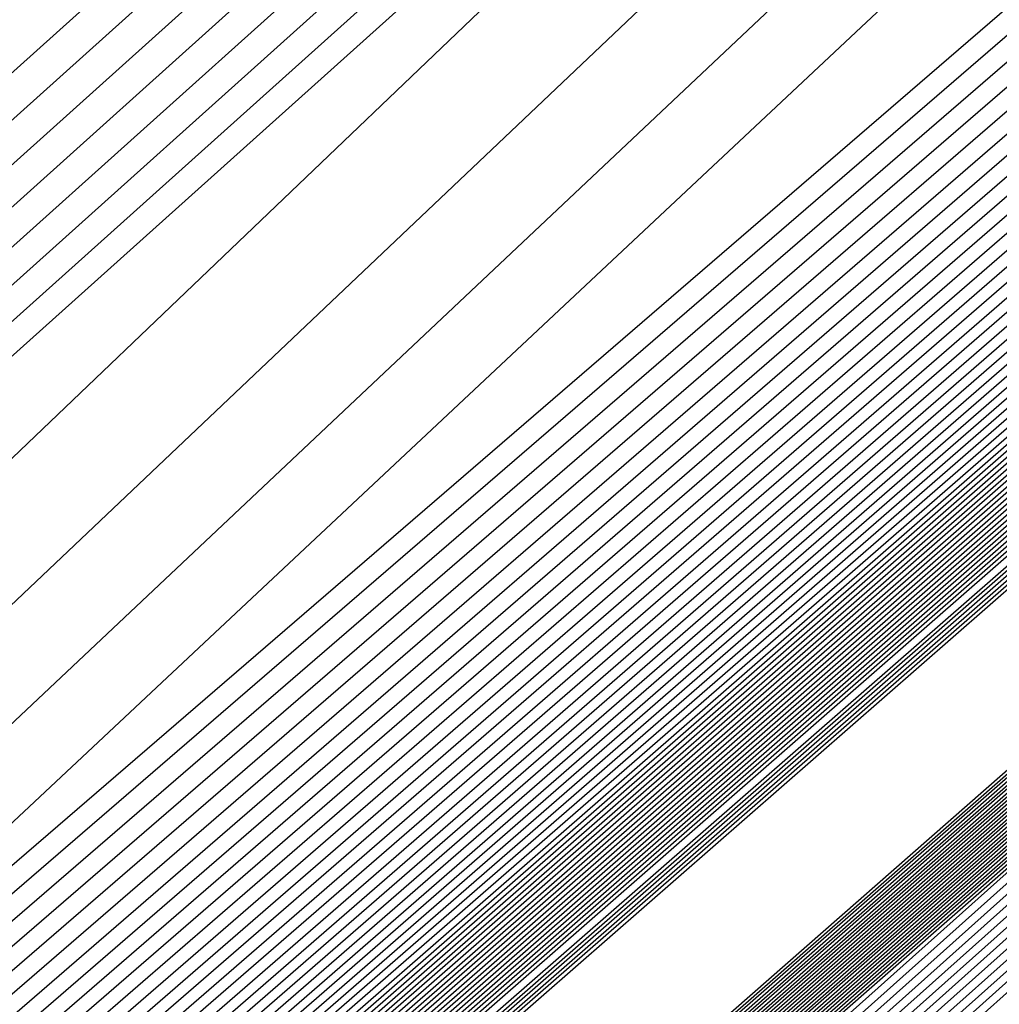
# Model space of a CAD drawing. Extents: x 3249832 to 3255657, y 13789405 to 13793316.
# Tile 735 of 1056: x 3253206.315 to 3253206.571, y 13791255.853 to 13791256.11. Entities that reach past the tile are written whole.
import ezdxf

# ---------------------------------------------------------------- set-up
doc = ezdxf.new("R2010")
doc.units = 0
doc.header["$LTSCALE"] = 100
doc.header["$MEASUREMENT"] = 0
for name, color, linetype in [('GRATIO_03231_CON', 1, 'CONTINUOUS'), ('GRATIO_0323_ICON', 1, 'CONTINUOUS'), ('TARGETS_EAST', 7, 'CONTINUOUS')]:
    doc.layers.add(name, color=color, linetype=linetype)

# ---------------------------------------------------------------- blocks, each defined once
blk = doc.blocks.new('Gratio_032316_contours')
at = {"layer": 'GRATIO_03231_CON', "color": 1, "linetype": 'Continuous', "flags": 128}
for points in [[(3253179.55027, 13791232.39503), (3253186.87441, 13791238.77001), (3253201.4775, 13791251.51898), (3253219.20823, 13791267.00714), (3253234.45763, 13791280.32933), (3253243.00028, 13791287.79153), (3253246.14511, 13791290.5444), (3253246.5846, 13791290.94974), (3253247.02187, 13791291.379), (3253250.20254, 13791294.24212), (3253258.88285, 13791301.95866), (3253274.44262, 13791315.73867), (3253292.7559, 13791331.95413), (3253308.32028, 13791345.76753)], [(3253180.16544, 13791232.93802), (3253187.28488, 13791239.13155), (3253201.72516, 13791251.73678), (3253219.33902, 13791267.12228), (3253234.51314, 13791280.37862), (3253243.01644, 13791287.80647), (3253246.14668, 13791290.54676), (3253246.58389, 13791290.95054), (3253247.01645, 13791291.37639), (3253250.16633, 13791294.21318), (3253258.7639, 13791301.85732), (3253274.17605, 13791315.50724), (3253292.31584, 13791331.56933), (3253307.73285, 13791345.25198)], [(3253180.78061, 13791233.481), (3253187.69534, 13791239.49309), (3253201.97282, 13791251.95458), (3253219.46981, 13791267.23741), (3253234.56866, 13791280.42791), (3253243.03259, 13791287.8214), (3253246.14825, 13791290.54912), (3253246.58317, 13791290.95133), (3253247.01103, 13791291.37378), (3253250.13013, 13791294.18424), (3253258.64495, 13791301.75599), (3253273.90947, 13791315.27582), (3253291.87577, 13791331.18453), (3253307.14542, 13791344.73643)], [(3253181.39578, 13791234.02399), (3253188.1058, 13791239.85463), (3253202.22048, 13791252.17237), (3253219.6006, 13791267.35254), (3253234.62418, 13791280.4772), (3253243.04874, 13791287.83633), (3253246.14982, 13791290.55149), (3253246.58246, 13791290.95213), (3253247.00561, 13791291.37117), (3253250.09393, 13791294.15529), (3253258.526, 13791301.65465), (3253273.6429, 13791315.0444), (3253291.4357, 13791330.79973), (3253306.55799, 13791344.22088)], [(3253182.62612, 13791235.10996), (3253188.92672, 13791240.5777), (3253202.71581, 13791252.60797), (3253219.86218, 13791267.58281), (3253234.73522, 13791280.57579), (3253243.08105, 13791287.8662), (3253246.15297, 13791290.55621), (3253246.58103, 13791290.95372), (3253246.99477, 13791291.36594), (3253250.02153, 13791294.09741), (3253258.2881, 13791301.45198), (3253273.10975, 13791314.58156), (3253290.55557, 13791330.03014), (3253305.38313, 13791343.18978)], [(3253183.24129, 13791235.65295), (3253189.33718, 13791240.93924), (3253202.96347, 13791252.82577), (3253219.99297, 13791267.69794), (3253234.79073, 13791280.62508), (3253243.0972, 13791287.88113), (3253246.15454, 13791290.55858), (3253246.58032, 13791290.95452), (3253246.98935, 13791291.36333), (3253249.98532, 13791294.06847), (3253258.16915, 13791301.35065), (3253272.84317, 13791314.35013), (3253290.11551, 13791329.64534), (3253304.7957, 13791342.67423)], [(3253189.74764, 13791241.30078), (3253203.21113, 13791253.04357), (3253220.12376, 13791267.81308), (3253234.84625, 13791280.67437), (3253243.11336, 13791287.89607), (3253246.15611, 13791290.56094), (3253246.57961, 13791290.95531), (3253246.98393, 13791291.36072), (3253249.94912, 13791294.03953), (3253258.05019, 13791301.24931), (3253272.5766, 13791314.11871), (3253289.67544, 13791329.26055), (3253304.20827, 13791342.15868)], [(3253190.1581, 13791241.66232), (3253203.45879, 13791253.26136), (3253220.25455, 13791267.92821), (3253234.90177, 13791280.72366), (3253243.12951, 13791287.911), (3253246.15768, 13791290.5633), (3253246.57889, 13791290.95611), (3253246.97851, 13791291.35811), (3253249.91292, 13791294.01058), (3253257.93124, 13791301.14798), (3253272.31002, 13791313.88729), (3253289.23538, 13791328.87575), (3253303.62084, 13791341.64313)], [(3253190.97902, 13791242.38539), (3253203.95411, 13791253.69696), (3253220.51613, 13791268.15847), (3253235.01281, 13791280.82224), (3253243.16182, 13791287.94087), (3253246.16082, 13791290.56803), (3253246.57747, 13791290.9577), (3253246.96767, 13791291.35288), (3253249.84051, 13791293.9527), (3253257.69334, 13791300.94531), (3253271.77687, 13791313.42445), (3253288.35525, 13791328.10615), (3253302.44598, 13791340.61203)], [(3253191.38948, 13791242.74693), (3253204.20177, 13791253.91476), (3253220.64692, 13791268.27361), (3253235.06832, 13791280.87154), (3253243.17797, 13791287.9558), (3253246.1624, 13791290.57039), (3253246.57675, 13791290.9585), (3253246.96225, 13791291.35027), (3253249.80431, 13791293.92376), (3253257.57439, 13791300.84397), (3253271.51029, 13791313.19303), (3253287.91518, 13791327.72135), (3253301.85855, 13791340.09648)], [(3253191.79994, 13791243.10847), (3253204.44943, 13791254.13256), (3253220.77772, 13791268.38874), (3253235.12384, 13791280.92083), (3253243.19412, 13791287.97073), (3253246.16397, 13791290.57276), (3253246.57604, 13791290.95929), (3253246.95683, 13791291.34766), (3253249.76811, 13791293.89481), (3253257.45544, 13791300.74264), (3253271.24372, 13791312.9616), (3253287.47511, 13791327.33655), (3253301.27112, 13791339.58093)], [(3253192.2104, 13791243.47001), (3253204.69709, 13791254.35035), (3253220.90851, 13791268.50387), (3253235.17936, 13791280.97012), (3253243.21028, 13791287.98567), (3253246.16554, 13791290.57512), (3253246.57533, 13791290.96009), (3253246.95142, 13791291.34505), (3253249.73191, 13791293.86587), (3253257.33649, 13791300.6413), (3253270.97714, 13791312.73018), (3253287.03505, 13791326.95176), (3253300.68369, 13791339.06538)], [(3253193.03132, 13791244.19308), (3253205.19242, 13791254.78595), (3253221.17009, 13791268.73414), (3253235.29039, 13791281.0687), (3253243.24258, 13791288.01553), (3253246.16868, 13791290.57985), (3253246.5739, 13791290.96168), (3253246.94058, 13791291.33982), (3253249.6595, 13791293.80799), (3253257.09858, 13791300.43863), (3253270.44399, 13791312.26734), (3253286.15492, 13791326.18216), (3253299.50883, 13791338.03428)], [(3253193.44178, 13791244.55462), (3253205.44008, 13791255.00375), (3253221.30088, 13791268.84927), (3253235.34591, 13791281.11799), (3253243.25874, 13791288.03047), (3253246.17025, 13791290.58221), (3253246.57319, 13791290.96248), (3253246.93516, 13791291.33721), (3253249.6233, 13791293.77904), (3253256.97963, 13791300.3373), (3253270.17741, 13791312.03592), (3253285.71485, 13791325.79737), (3253298.92139, 13791337.51873)], [(3253193.85224, 13791244.91616), (3253205.68774, 13791255.22155), (3253221.43167, 13791268.9644), (3253235.40143, 13791281.16728), (3253243.27489, 13791288.0454), (3253246.17182, 13791290.58457), (3253246.57247, 13791290.96327), (3253246.92974, 13791291.3346), (3253249.5871, 13791293.7501), (3253256.86068, 13791300.23596), (3253269.91084, 13791311.8045), (3253285.27479, 13791325.41257), (3253298.33396, 13791337.00318)], [(3253194.2627, 13791245.2777), (3253205.9354, 13791255.43934), (3253221.56246, 13791269.07954), (3253235.45695, 13791281.21658), (3253243.29104, 13791288.06033), (3253246.17339, 13791290.58694), (3253246.57176, 13791290.96407), (3253246.92432, 13791291.33198), (3253249.55089, 13791293.72116), (3253256.74173, 13791300.13463), (3253269.64426, 13791311.57307), (3253284.83472, 13791325.02777), (3253297.74653, 13791336.48763)], [(3253195.08362, 13791246.00077), (3253206.43072, 13791255.87494), (3253221.82404, 13791269.3098), (3253235.56798, 13791281.31516), (3253243.32335, 13791288.0902), (3253246.17654, 13791290.59166), (3253246.57033, 13791290.96566), (3253246.91348, 13791291.32676), (3253249.47849, 13791293.66327), (3253256.50383, 13791299.93196), (3253269.11111, 13791311.11023), (3253283.95459, 13791324.25817), (3253296.57167, 13791335.45653)], [(3253195.49408, 13791246.36231), (3253206.67838, 13791256.09274), (3253221.95483, 13791269.42494), (3253235.6235, 13791281.36445), (3253243.3395, 13791288.10513), (3253246.17811, 13791290.59402), (3253246.56962, 13791290.96646), (3253246.90806, 13791291.32415), (3253249.44229, 13791293.63433), (3253256.38488, 13791299.83062), (3253268.84454, 13791310.87881), (3253283.51452, 13791323.87338), (3253295.98424, 13791334.94098)], [(3253195.90454, 13791246.72385), (3253206.92604, 13791256.31054), (3253222.08562, 13791269.54007), (3253235.67902, 13791281.41374), (3253243.35566, 13791288.12007), (3253246.17968, 13791290.59639), (3253246.56891, 13791290.96725), (3253246.90264, 13791291.32154), (3253249.40609, 13791293.60539), (3253256.26593, 13791299.72929), (3253268.57796, 13791310.64739), (3253283.07446, 13791323.48858), (3253295.39681, 13791334.42543)], [(3253196.31501, 13791247.08539), (3253207.1737, 13791256.52833), (3253222.21641, 13791269.6552), (3253235.73454, 13791281.46303), (3253243.37181, 13791288.135), (3253246.18125, 13791290.59875), (3253246.56819, 13791290.96805), (3253246.89722, 13791291.31892), (3253249.36988, 13791293.57645), (3253256.14697, 13791299.62795), (3253268.31138, 13791310.41597), (3253282.63439, 13791323.10378), (3253294.80938, 13791333.90988)], [(3253197.13593, 13791247.80846), (3253207.66903, 13791256.96393), (3253222.47799, 13791269.88547), (3253235.84557, 13791281.56162), (3253243.40412, 13791288.16487), (3253246.18439, 13791290.60348), (3253246.56677, 13791290.96964), (3253246.88638, 13791291.3137), (3253249.29748, 13791293.51856), (3253255.90907, 13791299.42528), (3253267.77823, 13791309.95312), (3253281.75426, 13791322.33419), (3253293.63452, 13791332.87878)], [(3253197.54639, 13791248.17), (3253207.91669, 13791257.18173), (3253222.60878, 13791270.0006), (3253235.90109, 13791281.61091), (3253243.42027, 13791288.1798), (3253246.18596, 13791290.60584), (3253246.56605, 13791290.97044), (3253246.88096, 13791291.31109), (3253249.26128, 13791293.48962), (3253255.79012, 13791299.32395), (3253267.51166, 13791309.7217), (3253281.31419, 13791321.94939), (3253293.04709, 13791332.36323), (3253299.24948, 13791337.92415)], [(3253197.95685, 13791248.53154), (3253208.16435, 13791257.39953), (3253222.73957, 13791270.11573), (3253235.95661, 13791281.6602), (3253243.43643, 13791288.19473), (3253246.18754, 13791290.6082), (3253246.56534, 13791290.97123), (3253246.87554, 13791291.30847), (3253249.22507, 13791293.46068), (3253255.67117, 13791299.22261), (3253267.24508, 13791309.49028), (3253280.87413, 13791321.56459), (3253292.45966, 13791331.84768), (3253298.58416, 13791337.33876)], [(3253198.36731, 13791248.89308), (3253208.41201, 13791257.61732), (3253222.87037, 13791270.23087), (3253236.01213, 13791281.70949), (3253243.45258, 13791288.20967), (3253246.18911, 13791290.61057), (3253246.56463, 13791290.97203), (3253246.87012, 13791291.30586), (3253249.18887, 13791293.43173), (3253255.55222, 13791299.12128), (3253266.9785, 13791309.25886), (3253280.43407, 13791321.17979), (3253291.87223, 13791331.33213), (3253297.91884, 13791336.75338)], [(3253199.18823, 13791249.61615), (3253208.90733, 13791258.05292), (3253223.13195, 13791270.46113), (3253236.12316, 13791281.80807), (3253243.48489, 13791288.23953), (3253246.19225, 13791290.61529), (3253246.5632, 13791290.97362), (3253246.85928, 13791291.30064), (3253249.11647, 13791293.37385), (3253255.31432, 13791298.91861), (3253266.44535, 13791308.79601), (3253279.55394, 13791320.4102), (3253290.69737, 13791330.30103), (3253296.5882, 13791335.58261)], [(3253199.59869, 13791249.97769), (3253209.15499, 13791258.27072), (3253223.26274, 13791270.57626), (3253236.17868, 13791281.85736), (3253243.50104, 13791288.25447), (3253246.19382, 13791290.61766), (3253246.56249, 13791290.97442), (3253246.85386, 13791291.29803), (3253249.08026, 13791293.34491), (3253255.19536, 13791298.81727), (3253266.17878, 13791308.56459), (3253279.11387, 13791320.0254), (3253290.10994, 13791329.78548), (3253295.92288, 13791334.99723)], [(3253200.00915, 13791250.33923), (3253209.40265, 13791258.48852), (3253223.39353, 13791270.6914), (3253236.2342, 13791281.90666), (3253243.51719, 13791288.2694), (3253246.19539, 13791290.62002), (3253246.56177, 13791290.97521), (3253246.84844, 13791291.29541), (3253249.04406, 13791293.31596), (3253255.07641, 13791298.71594), (3253265.9122, 13791308.33317), (3253278.6738, 13791319.6406), (3253289.52251, 13791329.26993), (3253295.25756, 13791334.41184)], [(3253200.41961, 13791250.70077), (3253209.65031, 13791258.70631), (3253223.52432, 13791270.80653), (3253236.28972, 13791281.95595), (3253243.53335, 13791288.28434), (3253246.19696, 13791290.62238), (3253246.56106, 13791290.97601), (3253246.84302, 13791291.2928), (3253249.00786, 13791293.28702), (3253254.95746, 13791298.6146), (3253265.64563, 13791308.10175), (3253278.23374, 13791319.25581), (3253288.93508, 13791328.75438), (3253294.59224, 13791333.82646)], [(3253201.24053, 13791251.42384), (3253210.14563, 13791259.14191), (3253223.7859, 13791271.0368), (3253236.40075, 13791282.05453), (3253243.56565, 13791288.3142), (3253246.20011, 13791290.62711), (3253246.55963, 13791290.9776), (3253246.83219, 13791291.28758), (3253248.93546, 13791293.22914), (3253254.71956, 13791298.41193), (3253265.11248, 13791307.63891), (3253277.35361, 13791318.48621), (3253287.76022, 13791327.72328), (3253293.2616, 13791332.65569)], [(3253201.65099, 13791251.78538), (3253210.3933, 13791259.35971), (3253223.91669, 13791271.15193), (3253236.45627, 13791282.10382), (3253243.58181, 13791288.32914), (3253246.20168, 13791290.62947), (3253246.55892, 13791290.9784), (3253246.82677, 13791291.28496), (3253248.89925, 13791293.20019), (3253254.60061, 13791298.3106), (3253264.8459, 13791307.40749), (3253276.91354, 13791318.10141), (3253287.17279, 13791327.20773)], [(3253287.08425, 13791327.42403), (3253276.73806, 13791318.42283), (3253264.57185, 13791307.80461), (3253254.2359, 13791298.76559), (3253254.2359, 13791298.76559), (3253248.46678, 13791293.70503), (3253246.346, 13791291.83423), (3253246.04136, 13791291.56753), (3253245.86651, 13791291.4391), (3253244.71859, 13791290.46243), (3253241.64061, 13791287.77087), (3253236.15708, 13791282.92694), (3253229.71859, 13791277.2099), (3253224.25723, 13791272.32819), (3253221.00988, 13791269.37796), (3253218.43269, 13791267.00625), (3253214.2866, 13791263.24781), (3253207.50316, 13791257.1665), (3253201.69641, 13791251.94257)], [(3253215.27891, 13791264.12388), (3253208.32754, 13791257.89481), (3253202.31158, 13791252.48555), (3253202.06145, 13791252.14692), (3253210.64096, 13791259.57751), (3253224.04748, 13791271.26706)], [(3253216.27123, 13791264.99994), (3253209.15191, 13791258.62312), (3253202.92675, 13791253.02854), (3253202.47191, 13791252.50846), (3253210.88862, 13791259.7953), (3253224.17827, 13791271.38219)], [(3253218.25586, 13791266.75207), (3253210.80067, 13791260.07975), (3253204.15709, 13791254.11451), (3253203.29283, 13791253.23153), (3253211.38394, 13791260.2309), (3253224.43985, 13791271.61246)], [(3253219.24818, 13791267.62813), (3253211.62504, 13791260.80806), (3253204.77226, 13791254.6575), (3253203.70329, 13791253.59307), (3253211.6316, 13791260.4487), (3253224.57064, 13791271.72759)], [(3253220.24049, 13791268.50419), (3253212.44942, 13791261.53637), (3253205.38743, 13791255.20049), (3253204.11375, 13791253.95461), (3253211.87926, 13791260.6665), (3253224.70143, 13791271.84272)], [(3253221.23281, 13791269.38026), (3253213.2738, 13791262.26468), (3253206.0026, 13791255.74348), (3253204.52421, 13791254.31615), (3253212.12692, 13791260.88429), (3253224.83222, 13791271.95786)], [(3253223.21744, 13791271.13238), (3253214.92255, 13791263.72131), (3253207.23294, 13791256.82945), (3253205.34514, 13791255.03922), (3253212.62225, 13791261.31989), (3253225.0938, 13791272.18812)], [(3253215.74693, 13791264.44962), (3253207.84811, 13791257.37244), (3253205.7556, 13791255.40076), (3253212.86991, 13791261.53769), (3253225.22459, 13791272.30326)], [(3253216.57131, 13791265.17793), (3253208.46329, 13791257.91542), (3253206.16606, 13791255.7623), (3253213.11757, 13791261.75549), (3253225.35538, 13791272.41839)]]:
    blk.add_lwpolyline(points, dxfattribs=at)
at = {"layer": 'GRATIO_03231_CON', "color": 5, "linetype": 'Continuous', "flags": 128}
for points in [[(3253178.31993, 13791231.30905), (3253186.05349, 13791238.04694), (3253200.98218, 13791251.08338), (3253218.94665, 13791266.77688), (3253234.34659, 13791280.23075), (3253242.96798, 13791287.76167), (3253246.14197, 13791290.53967), (3253246.58603, 13791290.94815), (3253247.02107, 13791291.37394), (3253250.18182, 13791294.2177), (3253258.80647, 13791301.88356), (3253274.26937, 13791315.56557), (3253292.48955, 13791331.61762), (3253308.02221, 13791345.18354)], [(3253177.70476, 13791230.76607), (3253185.64303, 13791237.6854), (3253200.73452, 13791250.86558), (3253218.81586, 13791266.66175), (3253234.29107, 13791280.18146), (3253242.95182, 13791287.74673), (3253246.1404, 13791290.53731), (3253246.58674, 13791290.94735), (3253247.01436, 13791291.36584), (3253250.12102, 13791294.16091), (3253258.59804, 13791301.69555), (3253273.79626, 13791315.14336), (3253291.70456, 13791330.92064), (3253306.97134, 13791344.25434)], [(3253177.08958, 13791230.22308), (3253185.23257, 13791237.32386), (3253200.48686, 13791250.64779), (3253218.68507, 13791266.54661), (3253234.23556, 13791280.13216), (3253242.93567, 13791287.7318), (3253246.13883, 13791290.53495), (3253246.58745, 13791290.94656), (3253247.00766, 13791291.35773), (3253250.06022, 13791294.10413), (3253258.38961, 13791301.50754), (3253273.32314, 13791314.72115), (3253290.91956, 13791330.22366), (3253305.92046, 13791343.32515)], [(3253176.47441, 13791229.68009), (3253184.82211, 13791236.96232), (3253200.23919, 13791250.42999), (3253218.55428, 13791266.43148), (3253234.18004, 13791280.08287), (3253242.91952, 13791287.71687), (3253246.13725, 13791290.53258), (3253246.58817, 13791290.94576), (3253247.00095, 13791291.34963), (3253249.99942, 13791294.04734), (3253258.18118, 13791301.31953), (3253272.85003, 13791314.29894), (3253290.13456, 13791329.52668), (3253304.86958, 13791342.39595)], [(3253175.24407, 13791228.59412), (3253184.00119, 13791236.23925), (3253199.74387, 13791249.99439), (3253218.2927, 13791266.20121), (3253234.069, 13791279.98429), (3253242.88721, 13791287.687), (3253246.13411, 13791290.52786), (3253246.58959, 13791290.94417), (3253246.98754, 13791291.33342), (3253249.87782, 13791293.93376), (3253257.76432, 13791300.94351), (3253271.9038, 13791313.45451), (3253288.56457, 13791328.13272), (3253302.76783, 13791340.53756)], [(3253196.57706, 13791247.03615), (3253203.47105, 13791253.1938), (3253218.75951, 13791266.60126), (3253234.06971, 13791279.98413), (3253242.88772, 13791287.68662), (3253246.13462, 13791290.52731), (3253246.59031, 13791290.94338), (3253246.98083, 13791291.32532), (3253249.81702, 13791293.87697), (3253257.55589, 13791300.7555), (3253271.43068, 13791313.0323), (3253287.77957, 13791327.43574), (3253301.71695, 13791339.60837)], [(3253196.71057, 13791247.15254), (3253203.58621, 13791253.29381), (3253218.83398, 13791266.66558), (3253234.10345, 13791280.01283), (3253242.89801, 13791287.6948), (3253246.13636, 13791290.52784), (3253246.59102, 13791290.94258), (3253246.97413, 13791291.31721), (3253249.75622, 13791293.82018), (3253257.34746, 13791300.56749), (3253270.95757, 13791312.61009), (3253286.99457, 13791326.73875), (3253300.66608, 13791338.67918)], [(3253196.84408, 13791247.26894), (3253203.70137, 13791253.39382), (3253218.90845, 13791266.7299), (3253234.13718, 13791280.04153), (3253242.9083, 13791287.70297), (3253246.13809, 13791290.52836), (3253246.59174, 13791290.94178), (3253246.96742, 13791291.30911), (3253249.69542, 13791293.76339), (3253257.13903, 13791300.37948), (3253270.48445, 13791312.18788), (3253286.20957, 13791326.04177), (3253299.6152, 13791337.74998)], [(3253197.11109, 13791247.50174), (3253203.93169, 13791253.59384), (3253219.0574, 13791266.85855), (3253234.20465, 13791280.09892), (3253242.92888, 13791287.71932), (3253246.14156, 13791290.52941), (3253246.59316, 13791290.94019), (3253246.95401, 13791291.2929), (3253249.57383, 13791293.64981), (3253256.72217, 13791300.00346), (3253269.53822, 13791311.34346), (3253284.63958, 13791324.64781), (3253297.51345, 13791335.89159)], [(3253197.2446, 13791247.61813), (3253204.04685, 13791253.69384), (3253219.13187, 13791266.92287), (3253234.23839, 13791280.12762), (3253242.93918, 13791287.72749), (3253246.1433, 13791290.52994), (3253246.59388, 13791290.9394), (3253246.9473, 13791291.28479), (3253249.51303, 13791293.59302), (3253256.51374, 13791299.81545), (3253269.06511, 13791310.92125), (3253283.85458, 13791323.95083), (3253296.46257, 13791334.9624)], [(3253197.37811, 13791247.73453), (3253204.16201, 13791253.79385), (3253219.20635, 13791266.98719), (3253234.27212, 13791280.15631), (3253242.94947, 13791287.73567), (3253246.14503, 13791290.53046), (3253246.59459, 13791290.9386), (3253246.9406, 13791291.27669), (3253249.45223, 13791293.53623), (3253256.30531, 13791299.62744), (3253268.59199, 13791310.49904), (3253283.06958, 13791323.25385), (3253295.41169, 13791334.0332)], [(3253197.51162, 13791247.85093), (3253204.27717, 13791253.89386), (3253219.28082, 13791267.05151), (3253234.30586, 13791280.18501), (3253242.95976, 13791287.74384), (3253246.14676, 13791290.53099), (3253246.5953, 13791290.9378), (3253246.93389, 13791291.26859), (3253249.39143, 13791293.47944), (3253256.09688, 13791299.43942), (3253268.11888, 13791310.07683), (3253282.28459, 13791322.55687), (3253294.36082, 13791333.10401)], [(3253197.77863, 13791248.08372), (3253204.50749, 13791254.09388), (3253219.42977, 13791267.18016), (3253234.37333, 13791280.2424), (3253242.98034, 13791287.76019), (3253246.15023, 13791290.53204), (3253246.59673, 13791290.93621), (3253246.92048, 13791291.25238), (3253249.26983, 13791293.36586), (3253255.68002, 13791299.0634), (3253267.17265, 13791309.2324), (3253280.71459, 13791321.16291), (3253292.25906, 13791331.24562), (3253298.86322, 13791336.86351)], [(3253197.91214, 13791248.20012), (3253204.62265, 13791254.19388), (3253219.50424, 13791267.24448), (3253234.40706, 13791280.2711), (3253242.99064, 13791287.76837), (3253246.15197, 13791290.53257), (3253246.59744, 13791290.93542), (3253246.91378, 13791291.24427), (3253249.20903, 13791293.30907), (3253255.47159, 13791298.87539), (3253266.69953, 13791308.81019), (3253279.9296, 13791320.46593), (3253291.20819, 13791330.31643), (3253297.66843, 13791335.81202)], [(3253198.04565, 13791248.31651), (3253204.73781, 13791254.29389), (3253219.57872, 13791267.3088), (3253234.4408, 13791280.2998), (3253243.00093, 13791287.77654), (3253246.1537, 13791290.53309), (3253246.59816, 13791290.93462), (3253246.90707, 13791291.23617), (3253249.14823, 13791293.25228), (3253255.26316, 13791298.68738), (3253266.22642, 13791308.38798), (3253279.1446, 13791319.76895), (3253290.15731, 13791329.38723), (3253296.47364, 13791334.76054)], [(3253198.17916, 13791248.43291), (3253204.85297, 13791254.3939), (3253219.65319, 13791267.37312), (3253234.47453, 13791280.32849), (3253243.01122, 13791287.78471), (3253246.15544, 13791290.53362), (3253246.59887, 13791290.93382), (3253246.90036, 13791291.22806), (3253249.08743, 13791293.19549), (3253255.05473, 13791298.49937), (3253265.7533, 13791307.96577), (3253278.3596, 13791319.07197), (3253289.10643, 13791328.45804), (3253295.27885, 13791333.70905)], [(3253198.44617, 13791248.6657), (3253205.08329, 13791254.59392), (3253219.80214, 13791267.50177), (3253234.542, 13791280.38589), (3253243.0318, 13791287.80106), (3253246.15891, 13791290.53467), (3253246.6003, 13791290.93223), (3253246.88695, 13791291.21186), (3253248.96583, 13791293.08191), (3253254.63787, 13791298.12335), (3253264.80707, 13791307.12135), (3253276.7896, 13791317.678), (3253287.00468, 13791326.59965), (3253292.88927, 13791331.60608), (3253295.95133, 13791334.07094)], [(3253198.57968, 13791248.7821), (3253205.19845, 13791254.69392), (3253219.87661, 13791267.56609), (3253234.57574, 13791280.41459), (3253243.04209, 13791287.80924), (3253246.16064, 13791290.53519), (3253246.60101, 13791290.93144), (3253246.88025, 13791291.20375), (3253248.90503, 13791293.02512), (3253254.42944, 13791297.93534), (3253264.33396, 13791306.69914), (3253276.00461, 13791316.98102), (3253285.9538, 13791325.67045), (3253291.69448, 13791330.55459), (3253294.7416, 13791333.01142)], [(3253198.71319, 13791248.8985), (3253205.31361, 13791254.79393), (3253219.95108, 13791267.63041), (3253234.60947, 13791280.44328), (3253243.05239, 13791287.81741), (3253246.16237, 13791290.53572), (3253246.60172, 13791290.93064), (3253246.87354, 13791291.19565), (3253248.84423, 13791292.96834), (3253254.22101, 13791297.74733), (3253263.86084, 13791306.27693), (3253275.21961, 13791316.28404), (3253284.90293, 13791324.74126), (3253290.49969, 13791329.50311), (3253293.53187, 13791331.9519)], [(3253198.8467, 13791249.0149), (3253205.42877, 13791254.89394), (3253220.02556, 13791267.69473), (3253234.64321, 13791280.47198), (3253243.06268, 13791287.82558), (3253246.16411, 13791290.53624), (3253246.60244, 13791290.92984), (3253246.86684, 13791291.18754), (3253248.78343, 13791292.91155), (3253254.01258, 13791297.55932), (3253263.38773, 13791305.85472), (3253274.43461, 13791315.58706), (3253283.85205, 13791323.81207), (3253289.3049, 13791328.45162), (3253292.32214, 13791330.89237), (3253295.39879, 13791333.38715)], [(3253199.11371, 13791249.24769), (3253205.65909, 13791255.09396), (3253220.17451, 13791267.82338), (3253234.71068, 13791280.52937), (3253243.08326, 13791287.84193), (3253246.16758, 13791290.53729), (3253246.60386, 13791290.92825), (3253246.85342, 13791291.17133), (3253248.66183, 13791292.79797), (3253253.59572, 13791297.1833), (3253262.4415, 13791305.01029), (3253272.86462, 13791314.1931), (3253281.7503, 13791321.95368), (3253286.91532, 13791326.34865), (3253289.90268, 13791328.77333), (3253293.18693, 13791331.45768)], [(3253199.24722, 13791249.36409), (3253205.77425, 13791255.19397), (3253220.24898, 13791267.8877), (3253234.74441, 13791280.55807), (3253243.09355, 13791287.85011), (3253246.16931, 13791290.53782), (3253246.60458, 13791290.92746), (3253246.84672, 13791291.16323), (3253248.60103, 13791292.74118), (3253253.38729, 13791296.99529), (3253261.96839, 13791304.58808), (3253272.07962, 13791313.49612), (3253280.69942, 13791321.02448), (3253285.72053, 13791325.29717), (3253288.69295, 13791327.71381), (3253292.081, 13791330.49295), (3253297.61917, 13791335.1971)], [(3253199.38073, 13791249.48048), (3253205.88941, 13791255.29397), (3253220.32345, 13791267.95202), (3253234.77815, 13791280.58677), (3253243.10385, 13791287.85828), (3253246.17105, 13791290.53834), (3253246.60529, 13791290.92666), (3253246.84001, 13791291.15513), (3253248.54023, 13791292.68439), (3253253.17886, 13791296.80728), (3253261.49527, 13791304.16587), (3253271.29462, 13791312.79914), (3253279.64854, 13791320.09529), (3253284.52574, 13791324.24568), (3253287.48322, 13791326.65429), (3253290.97507, 13791329.52822), (3253296.71525, 13791334.41022)], [(3253199.51424, 13791249.59688), (3253206.00457, 13791255.39398), (3253220.39793, 13791268.01634), (3253234.81188, 13791280.61546), (3253243.11414, 13791287.86646), (3253246.17278, 13791290.53887), (3253246.606, 13791290.92586), (3253246.83331, 13791291.14702), (3253248.47943, 13791292.6276), (3253252.97044, 13791296.61927), (3253261.02215, 13791303.74366), (3253270.50962, 13791312.10216), (3253278.59767, 13791319.16609), (3253283.33095, 13791323.1942), (3253286.27349, 13791325.59476), (3253289.86914, 13791328.56348), (3253295.81132, 13791333.62334)], [(3253199.78125, 13791249.82967), (3253206.23489, 13791255.594), (3253220.54687, 13791268.14499), (3253234.87935, 13791280.67286), (3253243.13472, 13791287.8828), (3253246.17625, 13791290.53992), (3253246.60743, 13791290.92427), (3253246.8199, 13791291.13081), (3253248.35784, 13791292.51402), (3253252.55358, 13791296.24325), (3253260.07593, 13791302.89924), (3253268.93963, 13791310.70819), (3253276.49591, 13791317.3077), (3253280.94137, 13791321.09123), (3253283.85403, 13791323.47572), (3253287.65728, 13791326.63402), (3253294.00347, 13791332.04958)], [(3253199.91476, 13791249.94607), (3253206.35005, 13791255.69401), (3253220.62135, 13791268.20931), (3253234.91309, 13791280.70156), (3253243.14501, 13791287.89098), (3253246.17798, 13791290.54045), (3253246.60814, 13791290.92348), (3253246.81319, 13791291.12271), (3253248.29704, 13791292.45723), (3253252.34515, 13791296.05524), (3253259.60281, 13791302.47703), (3253268.15463, 13791310.01121), (3253275.44504, 13791316.37851), (3253279.74658, 13791320.03974), (3253282.6443, 13791322.4162), (3253286.55135, 13791325.66929), (3253293.09954, 13791331.2627), (3253300.79521, 13791337.86923)], [(3253200.04827, 13791250.06247), (3253206.46521, 13791255.79401), (3253220.69582, 13791268.27363), (3253234.94682, 13791280.73025), (3253243.15531, 13791287.89915), (3253246.17972, 13791290.54097), (3253246.60886, 13791290.92268), (3253246.80649, 13791291.1146), (3253248.23624, 13791292.40044), (3253252.13672, 13791295.86723), (3253259.1297, 13791302.05482), (3253267.36963, 13791309.31423), (3253274.39416, 13791315.44932), (3253278.55179, 13791318.98826), (3253281.43456, 13791321.35667), (3253285.44542, 13791324.70455), (3253292.19561, 13791330.47582), (3253300.12972, 13791337.29016)], [(3253200.18178, 13791250.17887), (3253206.58037, 13791255.89402), (3253220.77029, 13791268.33795), (3253234.98056, 13791280.75895), (3253243.1656, 13791287.90733), (3253246.18145, 13791290.5415), (3253246.60957, 13791290.92188), (3253246.79978, 13791291.1065), (3253248.17544, 13791292.34365), (3253251.92829, 13791295.67922), (3253258.65658, 13791301.63261), (3253266.58464, 13791308.61725), (3253273.34328, 13791314.52012), (3253277.357, 13791317.93677), (3253280.22483, 13791320.29715), (3253284.33949, 13791323.73982), (3253291.29169, 13791329.68894), (3253299.46423, 13791336.71108)], [(3253200.44879, 13791250.41166), (3253206.81069, 13791256.09404), (3253220.91924, 13791268.4666), (3253235.04803, 13791280.81634), (3253243.18618, 13791287.92368), (3253246.18492, 13791290.54255), (3253246.611, 13791290.92029), (3253246.78637, 13791291.09029), (3253248.05384, 13791292.23007), (3253251.51143, 13791295.3032), (3253257.71035, 13791300.78818), (3253265.01464, 13791307.22329), (3253271.24153, 13791312.66173), (3253274.96742, 13791315.8338), (3253277.80537, 13791318.17811), (3253282.12763, 13791321.81036), (3253289.48383, 13791328.11518), (3253298.13324, 13791335.55292)], [(3253200.5823, 13791250.52806), (3253206.92586, 13791256.19405), (3253220.99372, 13791268.53092), (3253235.08176, 13791280.84504), (3253243.19647, 13791287.93185), (3253246.18666, 13791290.54307), (3253246.61171, 13791290.9195), (3253246.77966, 13791291.08219), (3253247.99304, 13791292.17328), (3253251.303, 13791295.11519), (3253257.23724, 13791300.36597), (3253264.22964, 13791306.52631), (3253270.19065, 13791311.73254), (3253273.77263, 13791314.78231), (3253276.59564, 13791317.11859), (3253281.0217, 13791320.84562), (3253288.57991, 13791327.3283), (3253297.46775, 13791334.97385)], [(3253200.71581, 13791250.64445), (3253207.04102, 13791256.29406), (3253221.06819, 13791268.59524), (3253235.1155, 13791280.87374), (3253243.20676, 13791287.94002), (3253246.18839, 13791290.5436), (3253246.61242, 13791290.9187), (3253246.77296, 13791291.07408), (3253247.93224, 13791292.11649), (3253251.09457, 13791294.92718), (3253256.76412, 13791299.94376), (3253263.44465, 13791305.82933), (3253269.13978, 13791310.80334), (3253272.57784, 13791313.73083), (3253275.38591, 13791316.05906), (3253279.91577, 13791319.88089), (3253287.67598, 13791326.54142), (3253296.80226, 13791334.39477)], [(3253200.84932, 13791250.76085), (3253207.15618, 13791256.39406), (3253221.14266, 13791268.65956), (3253235.14923, 13791280.90243), (3253243.21706, 13791287.9482), (3253246.19012, 13791290.54412), (3253246.61314, 13791290.9179), (3253246.76625, 13791291.06598), (3253247.87144, 13791292.0597), (3253250.88614, 13791294.73917), (3253256.29101, 13791299.52155), (3253262.65965, 13791305.13235), (3253268.0889, 13791309.87415), (3253271.38305, 13791312.67934), (3253274.17618, 13791314.99954), (3253278.80984, 13791318.91616), (3253286.77206, 13791325.75454), (3253296.13677, 13791333.81569)], [(3253201.11633, 13791250.99365), (3253207.3865, 13791256.59408), (3253221.29161, 13791268.78821), (3253235.2167, 13791280.95983), (3253243.23764, 13791287.96455), (3253246.19359, 13791290.54517), (3253246.61456, 13791290.91631), (3253246.75284, 13791291.04977), (3253247.74984, 13791291.94612), (3253250.46928, 13791294.36315), (3253255.34478, 13791298.67713), (3253261.08965, 13791303.73839), (3253265.98715, 13791308.01576), (3253268.99347, 13791310.57637), (3253271.75672, 13791312.8805), (3253276.59798, 13791316.9867), (3253284.9642, 13791324.18078), (3253294.80578, 13791332.65754)], [(3253201.24984, 13791251.11004), (3253207.50166, 13791256.69409), (3253221.36608, 13791268.85253), (3253235.25044, 13791280.98852), (3253243.24793, 13791287.97272), (3253246.19533, 13791290.5457), (3253246.61528, 13791290.91552), (3253246.74613, 13791291.04167), (3253247.68904, 13791291.88933), (3253250.26085, 13791294.17514), (3253254.87166, 13791298.25492), (3253260.30466, 13791303.04141), (3253264.93627, 13791307.08657), (3253267.79868, 13791309.52489), (3253270.54699, 13791311.82097), (3253275.49205, 13791316.02196), (3253284.06028, 13791323.3939), (3253294.14029, 13791332.07846)], [(3253201.38335, 13791251.22644), (3253207.61682, 13791256.7941), (3253221.44056, 13791268.91685), (3253235.28417, 13791281.01722), (3253243.25822, 13791287.9809), (3253246.19706, 13791290.54622), (3253246.61599, 13791290.91472), (3253246.73943, 13791291.03356), (3253247.62824, 13791291.83254), (3253250.05242, 13791293.98713), (3253254.39855, 13791297.83271), (3253259.51966, 13791302.34443), (3253263.88539, 13791306.15737), (3253266.60389, 13791308.4734), (3253269.33726, 13791310.76145), (3253274.38613, 13791315.05723), (3253283.15635, 13791322.60702), (3253293.4748, 13791331.49938)], [(3253201.51686, 13791251.34284), (3253207.73198, 13791256.8941), (3253221.51503, 13791268.98117), (3253235.31791, 13791281.04592), (3253243.26852, 13791287.98907), (3253246.1988, 13791290.54675), (3253246.6167, 13791290.91393), (3253246.73272, 13791291.02546), (3253247.56744, 13791291.77576), (3253249.84399, 13791293.79912), (3253253.92543, 13791297.41049), (3253258.73466, 13791301.64744), (3253262.83452, 13791305.22818), (3253265.4091, 13791307.42192), (3253268.12753, 13791309.70193), (3253273.2802, 13791314.0925), (3253282.25242, 13791321.82014), (3253292.80931, 13791330.9203), (3253301.81088, 13791338.63068)]]:
    blk.add_lwpolyline(points, dxfattribs=at)
at = {"layer": 'GRATIO_0323_ICON', "color": 7, "linetype": 'Continuous', "flags": 128}
for points in [[(3253175.85924, 13791229.13711), (3253184.41165, 13791236.60078), (3253199.99153, 13791250.21219), (3253218.42349, 13791266.31635), (3253234.12452, 13791280.03358), (3253242.90336, 13791287.70193), (3253246.13568, 13791290.53022), (3253246.58888, 13791290.94497), (3253246.99424, 13791291.34152), (3253249.93862, 13791293.99055), (3253257.97275, 13791301.13152), (3253272.37691, 13791313.87673), (3253289.34956, 13791328.8297), (3253303.81871, 13791341.46676)], [(3253182.01095, 13791234.56698), (3253188.51626, 13791240.21616), (3253202.46814, 13791252.39017), (3253219.73139, 13791267.46768), (3253234.6797, 13791280.5265), (3253243.0649, 13791287.85127), (3253246.1514, 13791290.55385), (3253246.58175, 13791290.95293), (3253247.00019, 13791291.36856), (3253250.05773, 13791294.12635), (3253258.40705, 13791301.55332), (3253273.37632, 13791314.81298), (3253290.99564, 13791330.41494), (3253305.97056, 13791343.70533)], [(3253196.97758, 13791247.38534), (3253203.81653, 13791253.49383), (3253218.98293, 13791266.79423), (3253234.17092, 13791280.07022), (3253242.91859, 13791287.71115), (3253246.13983, 13791290.52889), (3253246.59245, 13791290.94099), (3253246.96072, 13791291.301), (3253249.63462, 13791293.7066), (3253256.9306, 13791300.19147), (3253270.01134, 13791311.76567), (3253285.42458, 13791325.34479), (3253298.56432, 13791336.82079)], [(3253197.64512, 13791247.96732), (3253204.39233, 13791253.99387), (3253219.3553, 13791267.11584), (3253234.33959, 13791280.21371), (3253242.97005, 13791287.75202), (3253246.1485, 13791290.53152), (3253246.59602, 13791290.93701), (3253246.92719, 13791291.26048), (3253249.33063, 13791293.42265), (3253255.88845, 13791299.25141), (3253267.64576, 13791309.65462), (3253281.49959, 13791321.85989), (3253293.30994, 13791332.17482)], [(3253198.31266, 13791248.54931), (3253204.96813, 13791254.49391), (3253219.72766, 13791267.43745), (3253234.50827, 13791280.35719), (3253243.02151, 13791287.79289), (3253246.15717, 13791290.53414), (3253246.59958, 13791290.93303), (3253246.89366, 13791291.21996), (3253249.02663, 13791293.1387), (3253254.8463, 13791298.31136), (3253265.28019, 13791307.54356), (3253277.5746, 13791318.37498), (3253288.05556, 13791327.52884), (3253294.08406, 13791332.65756)], [(3253190.56856, 13791242.02386), (3253203.70645, 13791253.47916), (3253220.38534, 13791268.04334), (3253234.95729, 13791280.77295), (3253243.14566, 13791287.92593), (3253246.15925, 13791290.56567), (3253246.57818, 13791290.95691), (3253246.97309, 13791291.35549), (3253249.87672, 13791293.98164), (3253257.81229, 13791301.04664), (3253272.04344, 13791313.65587), (3253288.79531, 13791328.49095), (3253303.03341, 13791341.12758)], [(3253198.9802, 13791249.13129), (3253205.54393, 13791254.99395), (3253220.10003, 13791267.75905), (3253234.67694, 13791280.50068), (3253243.07297, 13791287.83376), (3253246.16584, 13791290.53677), (3253246.60315, 13791290.92905), (3253246.86013, 13791291.17944), (3253248.72263, 13791292.85476), (3253253.80415, 13791297.37131), (3253262.91461, 13791305.43251), (3253273.64961, 13791314.89008), (3253282.80117, 13791322.88287), (3253288.11011, 13791327.40014), (3253291.11241, 13791329.83285), (3253294.29286, 13791332.42241)], [(3253199.64774, 13791249.71328), (3253206.11974, 13791255.49399), (3253220.4724, 13791268.08067), (3253234.84562, 13791280.64416), (3253243.12443, 13791287.87463), (3253246.17452, 13791290.53939), (3253246.60672, 13791290.92507), (3253246.8266, 13791291.13892), (3253248.41864, 13791292.57081), (3253252.76201, 13791296.43126), (3253260.54904, 13791303.32145), (3253269.72463, 13791311.40518), (3253277.54679, 13791318.2369), (3253282.13616, 13791322.14271), (3253285.06376, 13791324.53524), (3253288.76321, 13791327.59875), (3253294.90739, 13791332.83646)], [(3253200.31528, 13791250.29526), (3253206.69554, 13791255.99403), (3253220.84477, 13791268.40227), (3253235.01429, 13791280.78765), (3253243.17589, 13791287.9155), (3253246.18319, 13791290.54202), (3253246.61028, 13791290.92109), (3253246.79307, 13791291.0984), (3253248.11464, 13791292.28686), (3253251.71986, 13791295.49121), (3253258.18347, 13791301.21039), (3253265.79964, 13791307.92027), (3253272.29241, 13791313.59093), (3253276.16221, 13791316.88528), (3253279.0151, 13791319.23763), (3253283.23356, 13791322.77509), (3253290.38776, 13791328.90206), (3253298.79874, 13791336.132)], [(3253192.62086, 13791243.83154), (3253204.94475, 13791254.56815), (3253221.0393, 13791268.61901), (3253235.23488, 13791281.01941), (3253243.22643, 13791288.0006), (3253246.16711, 13791290.57748), (3253246.57461, 13791290.96089), (3253246.946, 13791291.34243), (3253249.6957, 13791293.83693), (3253257.21754, 13791300.53997), (3253270.71056, 13791312.49876), (3253286.59498, 13791326.56696), (3253300.09626, 13791338.54983)], [(3253200.98282, 13791250.87725), (3253207.27134, 13791256.49407), (3253221.21714, 13791268.72389), (3253235.18297, 13791280.93113), (3253243.22735, 13791287.95637), (3253246.19186, 13791290.54465), (3253246.61385, 13791290.91711), (3253246.75955, 13791291.05787), (3253247.81064, 13791292.00291), (3253250.67771, 13791294.55116), (3253255.81789, 13791299.09934), (3253261.87465, 13791304.43537), (3253267.03802, 13791308.94496), (3253270.18826, 13791311.62786), (3253272.96645, 13791313.94002), (3253277.70391, 13791317.95143), (3253285.86813, 13791324.96766), (3253295.47128, 13791333.23661)], [(3253201.65036, 13791251.45923), (3253207.84714, 13791256.99411), (3253221.5895, 13791269.04549), (3253235.35164, 13791281.07462), (3253243.27881, 13791287.99724), (3253246.20053, 13791290.54727), (3253246.61742, 13791290.91313), (3253246.72602, 13791291.01735), (3253247.50664, 13791291.71897), (3253249.63556, 13791293.61111), (3253253.45232, 13791296.98828), (3253257.94966, 13791300.95046), (3253261.78364, 13791304.29898), (3253264.21431, 13791306.37043), (3253266.9178, 13791308.64241), (3253272.17427, 13791313.12777), (3253281.3485, 13791321.03326), (3253292.14381, 13791330.34122), (3253301.34818, 13791338.22791)], [(3253194.67316, 13791245.63924), (3253206.18306, 13791255.65714), (3253221.69325, 13791269.19467), (3253235.51247, 13791281.26587), (3253243.3072, 13791288.07527), (3253246.17497, 13791290.5893), (3253246.57105, 13791290.96487), (3253246.9189, 13791291.32937), (3253249.51469, 13791293.69222), (3253256.62278, 13791300.03329), (3253269.37769, 13791311.34165), (3253284.39466, 13791324.64297), (3253297.1591, 13791335.97208)], [(3253196.72547, 13791247.44693), (3253207.42136, 13791256.74613), (3253222.3472, 13791269.77033), (3253235.79006, 13791281.51232), (3253243.38797, 13791288.14993), (3253246.18282, 13791290.60111), (3253246.56748, 13791290.96885), (3253246.8918, 13791291.31631), (3253249.33368, 13791293.5475), (3253256.02802, 13791299.52662), (3253268.04481, 13791310.18454), (3253282.19433, 13791322.71898), (3253294.22195, 13791333.39433)], [(3253198.77777, 13791249.25461), (3253208.65967, 13791257.83512), (3253223.00116, 13791270.346), (3253236.06765, 13791281.75878), (3253243.46873, 13791288.2246), (3253246.19068, 13791290.61293), (3253246.56391, 13791290.97283), (3253246.8647, 13791291.30325), (3253249.15267, 13791293.40279), (3253255.43327, 13791299.01994), (3253266.71193, 13791309.02744), (3253279.994, 13791320.795), (3253291.2848, 13791330.81658), (3253297.25352, 13791336.168)], [(3253200.83007, 13791251.06231), (3253209.89797, 13791258.92411), (3253223.65511, 13791270.92166), (3253236.34523, 13791282.00524), (3253243.5495, 13791288.29927), (3253246.19853, 13791290.62475), (3253246.56034, 13791290.9768), (3253246.83761, 13791291.29019), (3253248.97166, 13791293.25808), (3253254.83851, 13791298.51327), (3253265.37905, 13791307.87033), (3253277.79367, 13791318.87101), (3253288.34765, 13791328.23883), (3253293.92692, 13791333.24107)], [(3253217.26355, 13791265.876), (3253209.97629, 13791259.35143), (3253203.54192, 13791253.57153), (3253202.88237, 13791252.87), (3253211.13628, 13791260.0131), (3253224.30906, 13791271.49733)], [(3253222.22513, 13791270.25632), (3253214.09818, 13791262.993), (3253206.61777, 13791256.28646), (3253204.93468, 13791254.67769), (3253212.37458, 13791261.10209), (3253224.96301, 13791272.07299)]]:
    blk.add_lwpolyline(points, dxfattribs=at)

msp = doc.modelspace()

# ---------------------------------------------------------------- block references
at = {"layer": 'TARGETS_EAST'}
msp.add_blockref('Gratio_032316_contours', (0, 0), dxfattribs=at)

doc.saveas('drawing.dxf')
